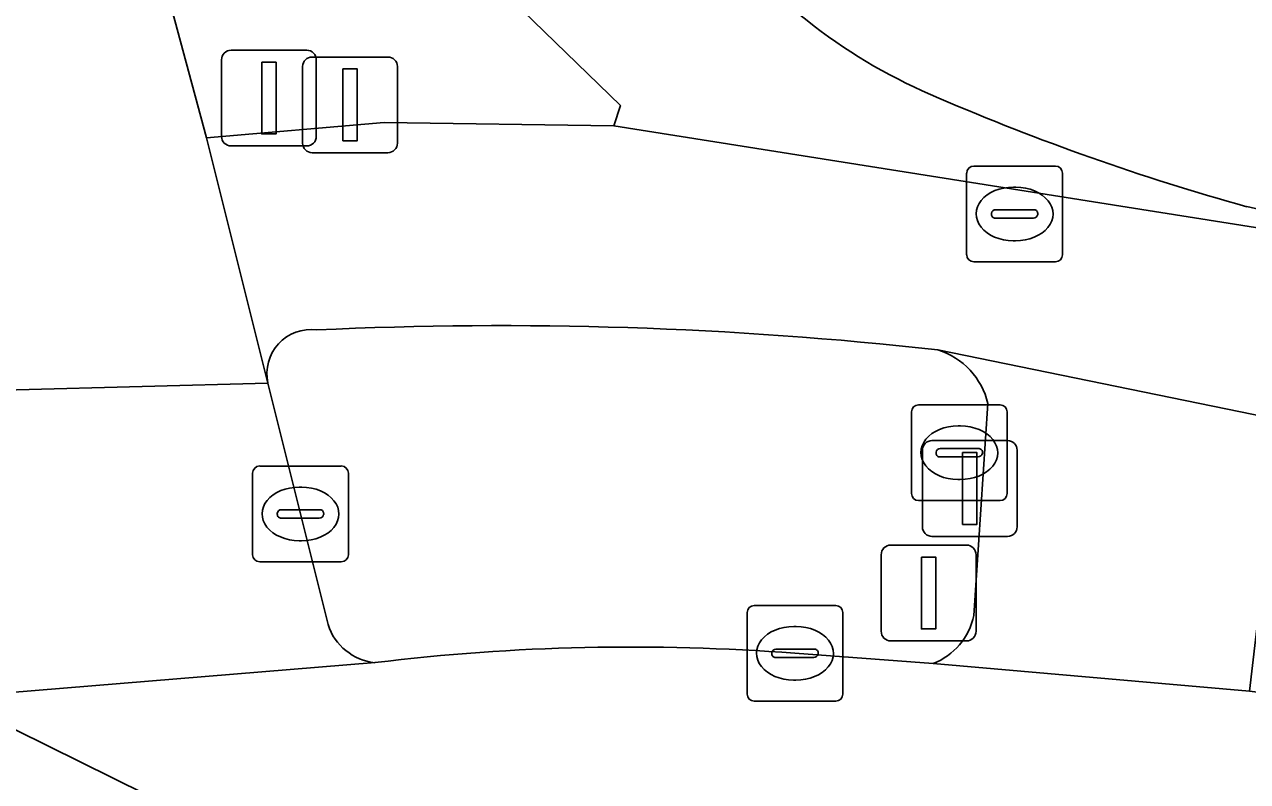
# Model space of a CAD drawing. Extents: x 159489 to 160304, y 383825 to 384531.
# Drawn here: x 159618.36 to 159631.13, y 384085.07 to 384092.98 of the extents above; entities that cross this region are included whole.
import ezdxf

# ---------------------------------------------------------------- set-up
doc = ezdxf.new("R2010")
doc.units = 0
for name, color, linetype in [('IMGEO_Brandkraan', 7, 'Continuous'), ('IMGEO_Drukknoppaal', 7, 'Continuous'), ('IMGEO_Fietspad_gesloten', 7, 'Continuous'), ('IMGEO_Fietspad_open', 7, 'Continuous'), ('IMGEO_Kolk', 7, 'Continuous'), ('IMGEO_Rijbaan_lokaal_gesloten', 7, 'Continuous'), ('IMGEO_Rioolput', 7, 'Continuous'), ('IMGEO_Verkeerseiland_gesloten', 7, 'Continuous'), ('IMGEO_Verkeersregelinstallatiepaal', 7, 'Continuous'), ('IMGEO_Voetpad_open', 7, 'Continuous')]:
    doc.layers.add(name, color=color, linetype=linetype)

msp = doc.modelspace()

# ---------------------------------------------------------------- linework, layer by layer
at = {"layer": 'IMGEO_Brandkraan'}
for p, q in [((159627.696, 384089.006), (159628.548, 384089.006)), ((159627.621, 384088.08), (159627.621, 384088.932)), ((159628.622, 384088.932), (159628.622, 384088.08)), ((159628.109, 384088.786), (159628.134, 384088.786)), ((159627.88, 384088.5), (159627.88, 384088.512)), ((159628.318, 384088.463), (159627.92, 384088.463)), ((159627.923, 384088.549), (159628.321, 384088.549)), ((159628.364, 384088.512), (159628.364, 384088.5)), ((159628.132, 384088.226), (159628.107, 384088.226)), ((159628.548, 384088.006), (159627.696, 384088.006))]:
    msp.add_line(p, q, dxfattribs=at)
for points in [[(159627.696, 384089.006), (159628.548, 384089.006)], [(159627.621, 384088.08), (159627.621, 384088.932)], [(159628.622, 384088.932), (159628.622, 384088.08)], [(159628.548, 384088.006), (159627.696, 384088.006)]]:
    msp.add_lwpolyline(points, dxfattribs=at)
for centre, radius, start, end in [((159627.698, 384088.93), 0.0765, 91.552, 178.448), ((159627.698, 384088.93), 0.0765, 91.552, 178.448), ((159628.546, 384088.93), 0.0765, 1.552, 88.448), ((159628.546, 384088.93), 0.0765, 1.552, 88.448), ((159627.92, 384088.509), 0.0403, 85.8775, 175.7526), ((159627.917, 384088.499), 0.0366, 178.938, 274.7102), ((159628.321, 384088.506), 0.043, 264.8664, 352.4533), ((159628.325, 384088.511), 0.0386, 1.7309, 96.639), ((159627.698, 384088.082), 0.0765, 181.552, 268.448), ((159627.698, 384088.082), 0.0765, 181.552, 268.448), ((159628.546, 384088.082), 0.0765, 271.552, 358.448), ((159628.546, 384088.082), 0.0765, 271.552, 358.448)]:
    msp.add_arc(centre, radius, start, end, dxfattribs=at)
for centre, major_axis, ratio, start_param, end_param in [((159628.108, 384088.506), (-0.387, 0.002), 0.722429, 4.712389, 7.853982), ((159628.133, 384088.506), (-0.39, 0.002), 0.717154, 1.570796, 4.712389)]:
    msp.add_ellipse(centre, major_axis=major_axis, ratio=ratio, start_param=start_param, end_param=end_param, dxfattribs=at)
at = {"layer": 'IMGEO_Drukknoppaal'}
for p, q in [((159621.265, 384091.739), (159621.265, 384092.539)), ((159621.265, 384092.539), (159621.265, 384091.739)), ((159621.365, 384092.639), (159622.155, 384092.639)), ((159622.155, 384092.639), (159621.365, 384092.639)), ((159622.255, 384092.539), (159622.255, 384091.739)), ((159622.255, 384091.739), (159622.255, 384092.539)), ((159622.155, 384091.639), (159621.365, 384091.639)), ((159621.365, 384091.639), (159622.155, 384091.639)), ((159627.836, 384088.632), (159628.626, 384088.632)), ((159628.626, 384088.632), (159627.836, 384088.632)), ((159627.736, 384087.732), (159627.736, 384088.532)), ((159627.736, 384088.532), (159627.736, 384087.732)), ((159628.726, 384088.532), (159628.726, 384087.732)), ((159628.726, 384087.732), (159628.726, 384088.532)), ((159628.626, 384087.632), (159627.836, 384087.632)), ((159627.836, 384087.632), (159628.626, 384087.632))]:
    msp.add_line(p, q, dxfattribs=at)
for points in [[(159621.685, 384092.514), (159621.835, 384092.514), (159621.835, 384091.764), (159621.685, 384091.764), (159621.685, 384092.514)], [(159628.156, 384088.507), (159628.306, 384088.507), (159628.306, 384087.757), (159628.156, 384087.757), (159628.156, 384088.507)]]:
    msp.add_lwpolyline(points, dxfattribs=at)
for centre, start, end in [((159621.365, 384092.539), 90, 180), ((159621.365, 384092.539), 90, 180), ((159622.155, 384092.539), 0, 90), ((159622.155, 384092.539), 360, 90), ((159621.365, 384091.739), 180, 270), ((159621.365, 384091.739), 180, 270), ((159622.155, 384091.739), 270, 0), ((159622.155, 384091.739), 270, 0), ((159627.836, 384088.532), 90, 180), ((159627.836, 384088.532), 90, 180), ((159628.626, 384088.532), 0, 90), ((159628.626, 384088.532), 360, 90), ((159627.836, 384087.732), 180, 270), ((159627.836, 384087.732), 180, 270), ((159628.626, 384087.732), 270, 0), ((159628.626, 384087.732), 270, 0)]:
    msp.add_arc(centre, 0.1, start, end, dxfattribs=at)
at = {"layer": 'IMGEO_Fietspad_gesloten'}
for points in [[(159621.872, 384094.791), (159622.2, 384094.448), (159624.583, 384092.132), (159624.516, 384091.921), (159633.895, 384090.435), (159633.622, 384090.499), (159633.349, 384090.561), (159631.123, 384091.076)], [(159633.895, 384090.435), (159624.516, 384091.921), (159622.118, 384091.955), (159620.263, 384091.796), (159620.902, 384089.234)], [(159627.899, 384089.579), (159631.481, 384088.845), (159633.758, 384088.364), (159633.972, 384088.319)]]:
    msp.add_lwpolyline(points, dxfattribs=at)
for centre, radius, start, end in [((159630.149, 384097.6), 5.837, 217.8326, 247.4124), ((159637.889, 384115.37), 25.219, 246.6838, 254.438), ((159621.351, 384089.333), 0.459, 82.449, 192.3991), ((159623.338, 384048.799), 41.035, 83.6183, 92.6916)]:
    msp.add_arc(centre, radius, start, end, dxfattribs=at)
at = {"layer": 'IMGEO_Fietspad_open'}
for points in [[(159627.849, 384086.304), (159631.15, 384086.016), (159631.481, 384088.845), (159627.899, 384089.579)], [(159628.42, 384089.019), (159628.274, 384086.806)]]:
    msp.add_lwpolyline(points, dxfattribs=at)
for centre, radius, start, end in [((159627.669, 384088.843), 0.771, 13.194, 72.6735), ((159627.598, 384086.947), 0.69, 291.303, 348.1936)]:
    msp.add_arc(centre, radius, start, end, dxfattribs=at)
at = {"layer": 'IMGEO_Kolk'}
for p, q in [((159620.817, 384088.367), (159621.669, 384088.367)), ((159620.742, 384087.441), (159620.742, 384088.293)), ((159621.743, 384088.293), (159621.743, 384087.441)), ((159621.23, 384088.147), (159621.255, 384088.147)), ((159621.001, 384087.861), (159621.001, 384087.873)), ((159621.439, 384087.824), (159621.041, 384087.824)), ((159621.044, 384087.91), (159621.442, 384087.91)), ((159621.485, 384087.873), (159621.485, 384087.861)), ((159621.253, 384087.587), (159621.228, 384087.587)), ((159621.669, 384087.367), (159620.817, 384087.367)), ((159625.98, 384086.911), (159626.832, 384086.911)), ((159625.905, 384085.985), (159625.905, 384086.837)), ((159626.906, 384086.837), (159626.906, 384085.985)), ((159626.393, 384086.691), (159626.418, 384086.691)), ((159626.164, 384086.405), (159626.164, 384086.417)), ((159626.207, 384086.454), (159626.605, 384086.454)), ((159626.648, 384086.417), (159626.648, 384086.405)), ((159626.602, 384086.368), (159626.204, 384086.368)), ((159626.416, 384086.131), (159626.391, 384086.131)), ((159626.832, 384085.911), (159625.98, 384085.911))]:
    msp.add_line(p, q, dxfattribs=at)
for points in [[(159620.817, 384088.367), (159621.669, 384088.367)], [(159620.742, 384087.441), (159620.742, 384088.293)], [(159621.743, 384088.293), (159621.743, 384087.441)], [(159621.669, 384087.367), (159620.817, 384087.367)], [(159625.98, 384086.911), (159626.832, 384086.911)], [(159625.905, 384085.985), (159625.905, 384086.837)], [(159626.906, 384086.837), (159626.906, 384085.985)], [(159626.832, 384085.911), (159625.98, 384085.911)]]:
    msp.add_lwpolyline(points, dxfattribs=at)
for centre, radius, start, end in [((159620.819, 384088.291), 0.0765, 91.552, 178.448), ((159620.819, 384088.291), 0.0765, 91.552, 178.448), ((159621.667, 384088.291), 0.0765, 1.552, 88.448), ((159621.667, 384088.291), 0.0765, 1.552, 88.448), ((159621.041, 384087.87), 0.0403, 85.8775, 175.7526), ((159621.038, 384087.86), 0.0366, 178.938, 274.7102), ((159621.442, 384087.867), 0.043, 264.8664, 352.4533), ((159621.446, 384087.872), 0.0386, 1.7309, 96.639), ((159620.819, 384087.443), 0.0765, 181.552, 268.448), ((159620.819, 384087.443), 0.0765, 181.552, 268.448), ((159621.667, 384087.443), 0.0765, 271.552, 358.448), ((159621.667, 384087.443), 0.0765, 271.552, 358.448), ((159625.982, 384086.835), 0.0765, 91.552, 178.448), ((159625.982, 384086.835), 0.0765, 91.552, 178.448), ((159626.83, 384086.835), 0.0765, 1.552, 88.448), ((159626.83, 384086.835), 0.0765, 1.552, 88.448), ((159626.204, 384086.414), 0.0403, 85.8775, 175.7526), ((159626.201, 384086.404), 0.0366, 178.938, 274.7102), ((159626.605, 384086.411), 0.043, 264.8664, 352.4533), ((159626.609, 384086.416), 0.0386, 1.7309, 96.639), ((159625.982, 384085.987), 0.0765, 181.552, 268.448), ((159625.982, 384085.987), 0.0765, 181.552, 268.448), ((159626.83, 384085.987), 0.0765, 271.552, 358.448), ((159626.83, 384085.987), 0.0765, 271.552, 358.448)]:
    msp.add_arc(centre, radius, start, end, dxfattribs=at)
for centre, major_axis, ratio, start_param, end_param in [((159621.229, 384087.867), (-0.387, 0.002), 0.722429, 4.712389, 7.853982), ((159621.254, 384087.867), (-0.39, 0.002), 0.717154, 1.570796, 4.712389), ((159626.392, 384086.411), (-0.387, 0.002), 0.722429, 4.712389, 7.853982), ((159626.417, 384086.411), (-0.39, 0.002), 0.717154, 1.570796, 4.712389)]:
    msp.add_ellipse(centre, major_axis=major_axis, ratio=ratio, start_param=start_param, end_param=end_param, dxfattribs=at)
at = {"layer": 'IMGEO_Rijbaan_lokaal_gesloten'}
for points in [[(159615.96, 384094.037), (159615.984, 384093.919), (159616.444, 384091.664), (159616.962, 384089.129), (159620.902, 384089.234), (159620.263, 384091.796), (159619.659, 384094.031), (159618.598, 384096.953)], [(159621.531, 384086.711), (159620.902, 384089.234), (159616.962, 384089.129), (159617.26, 384086.449)], [(159625.719, 384083.114), (159627.39, 384083.119), (159630.888, 384082.708), (159633.257, 384082.365), (159633.58, 384085.712), (159631.15, 384086.016), (159627.849, 384086.304), (159626.406, 384086.411)], [(159622.021, 384086.314), (159617.58, 384085.948)], [(159617.58, 384085.948), (159622.021, 384086.314)], [(159617.58, 384085.948), (159625.419, 384082.072), (159625.409, 384082.084)]]:
    msp.add_lwpolyline(points, dxfattribs=at)
for centre, radius, start, end in [((159622.081, 384086.889), 0.579, 197.9618, 264.0091), ((159624.702, 384064.265), 22.212, 85.601, 96.9335)]:
    msp.add_arc(centre, radius, start, end, dxfattribs=at)
at = {"layer": 'IMGEO_Rioolput'}
for p, q in [((159628.198, 384090.574), (159628.198, 384091.426)), ((159628.273, 384091.5), (159629.125, 384091.5)), ((159629.199, 384091.426), (159629.199, 384090.574)), ((159628.686, 384091.28), (159628.711, 384091.28)), ((159628.457, 384090.994), (159628.457, 384091.006)), ((159628.5, 384091.043), (159628.898, 384091.043)), ((159628.941, 384091.006), (159628.941, 384090.994)), ((159628.895, 384090.957), (159628.497, 384090.957)), ((159628.709, 384090.72), (159628.684, 384090.72)), ((159629.125, 384090.5), (159628.273, 384090.5))]:
    msp.add_line(p, q, dxfattribs=at)
for points in [[(159628.198, 384090.574), (159628.198, 384091.426)], [(159628.273, 384091.5), (159629.125, 384091.5)], [(159629.199, 384091.426), (159629.199, 384090.574)], [(159629.125, 384090.5), (159628.273, 384090.5)]]:
    msp.add_lwpolyline(points, dxfattribs=at)
for centre, radius, start, end in [((159628.275, 384091.424), 0.0765, 91.552, 178.448), ((159628.275, 384091.424), 0.0765, 91.552, 178.448), ((159629.123, 384091.424), 0.0765, 1.552, 88.448), ((159629.123, 384091.424), 0.0765, 1.552, 88.448), ((159628.497, 384091.003), 0.0403, 85.8775, 175.7526), ((159628.494, 384090.993), 0.0366, 178.938, 274.7102), ((159628.898, 384091), 0.043, 264.8664, 352.4533), ((159628.902, 384091.005), 0.0386, 1.7309, 96.639), ((159628.275, 384090.576), 0.0765, 181.552, 268.448), ((159628.275, 384090.576), 0.0765, 181.552, 268.448), ((159629.123, 384090.576), 0.0765, 271.552, 358.448), ((159629.123, 384090.576), 0.0765, 271.552, 358.448)]:
    msp.add_arc(centre, radius, start, end, dxfattribs=at)
for centre, major_axis, ratio, start_param, end_param in [((159628.685, 384091), (-0.387, 0.002), 0.722429, 4.712389, 7.853982), ((159628.71, 384091), (-0.39, 0.002), 0.717154, 1.570796, 4.712389)]:
    msp.add_ellipse(centre, major_axis=major_axis, ratio=ratio, start_param=start_param, end_param=end_param, dxfattribs=at)
at = {"layer": 'IMGEO_Verkeerseiland_gesloten'}
for points in [[(159620.902, 384089.234), (159621.531, 384086.711)], [(159628.274, 384086.806), (159628.42, 384089.019)], [(159626.406, 384086.411), (159627.849, 384086.304)]]:
    msp.add_lwpolyline(points, dxfattribs=at)
for centre, radius, start, end in [((159621.351, 384089.333), 0.459, 82.449, 192.3991), ((159623.338, 384048.799), 41.035, 83.6183, 92.6916), ((159627.669, 384088.843), 0.771, 13.194, 72.6735), ((159627.598, 384086.947), 0.69, 291.303, 348.1936), ((159622.081, 384086.889), 0.579, 197.9618, 264.0091), ((159624.702, 384064.265), 22.212, 85.601, 96.9335)]:
    msp.add_arc(centre, radius, start, end, dxfattribs=at)
at = {"layer": 'IMGEO_Verkeersregelinstallatiepaal'}
for p, q in [((159620.518, 384092.71), (159621.308, 384092.71)), ((159621.308, 384092.71), (159620.518, 384092.71)), ((159620.418, 384091.81), (159620.418, 384092.61)), ((159620.418, 384092.61), (159620.418, 384091.81)), ((159621.408, 384092.61), (159621.408, 384091.81)), ((159621.408, 384091.81), (159621.408, 384092.61)), ((159621.308, 384091.71), (159620.518, 384091.71)), ((159620.518, 384091.71), (159621.308, 384091.71)), ((159627.306, 384086.641), (159627.306, 384087.441)), ((159627.306, 384087.441), (159627.306, 384086.641)), ((159627.406, 384087.541), (159628.196, 384087.541)), ((159628.196, 384087.541), (159627.406, 384087.541)), ((159628.296, 384087.441), (159628.296, 384086.641)), ((159628.296, 384086.641), (159628.296, 384087.441)), ((159628.196, 384086.541), (159627.406, 384086.541)), ((159627.406, 384086.541), (159628.196, 384086.541))]:
    msp.add_line(p, q, dxfattribs=at)
for points in [[(159620.838, 384092.585), (159620.988, 384092.585), (159620.988, 384091.835), (159620.838, 384091.835), (159620.838, 384092.585)], [(159627.726, 384087.416), (159627.876, 384087.416), (159627.876, 384086.666), (159627.726, 384086.666), (159627.726, 384087.416)]]:
    msp.add_lwpolyline(points, dxfattribs=at)
for centre, start, end in [((159620.518, 384092.61), 90, 180), ((159620.518, 384092.61), 90, 180), ((159621.308, 384092.61), 0, 90), ((159621.308, 384092.61), 360, 90), ((159620.518, 384091.81), 180, 270), ((159620.518, 384091.81), 180, 270), ((159621.308, 384091.81), 270, 0), ((159621.308, 384091.81), 270, 0), ((159627.406, 384087.441), 90, 180), ((159627.406, 384087.441), 90, 180), ((159628.196, 384087.441), 0, 90), ((159628.196, 384087.441), 360, 90), ((159627.406, 384086.641), 180, 270), ((159627.406, 384086.641), 180, 270), ((159628.196, 384086.641), 270, 0), ((159628.196, 384086.641), 270, 0)]:
    msp.add_arc(centre, 0.1, start, end, dxfattribs=at)
at = {"layer": 'IMGEO_Voetpad_open'}
for points in [[(159631.123, 384091.076), (159633.349, 384090.561), (159633.622, 384090.499), (159633.895, 384090.435), (159635.437, 384093.346), (159639.149, 384100.327), (159639.58, 384101.122), (159640.298, 384102.473), (159634.89, 384105.347), (159634.055, 384105.791), (159633.003, 384103.842), (159632.614, 384103.428), (159632.264, 384103.214), (159631.741, 384103.075), (159631.176, 384103.104), (159630.752, 384103.255), (159630.195, 384103.704), (159629.866, 384104.323), (159629.796, 384104.956), (159629.982, 384105.612), (159625.056, 384108.226)], [(159619.659, 384094.031), (159620.263, 384091.796), (159622.118, 384091.955), (159624.516, 384091.921), (159624.583, 384092.132), (159622.2, 384094.448)]]:
    msp.add_lwpolyline(points, dxfattribs=at)
for centre, radius, start, end in [((159630.149, 384097.6), 5.837, 217.8326, 247.4124), ((159637.889, 384115.37), 25.219, 246.6838, 254.438)]:
    msp.add_arc(centre, radius, start, end, dxfattribs=at)

doc.saveas('drawing.dxf')
